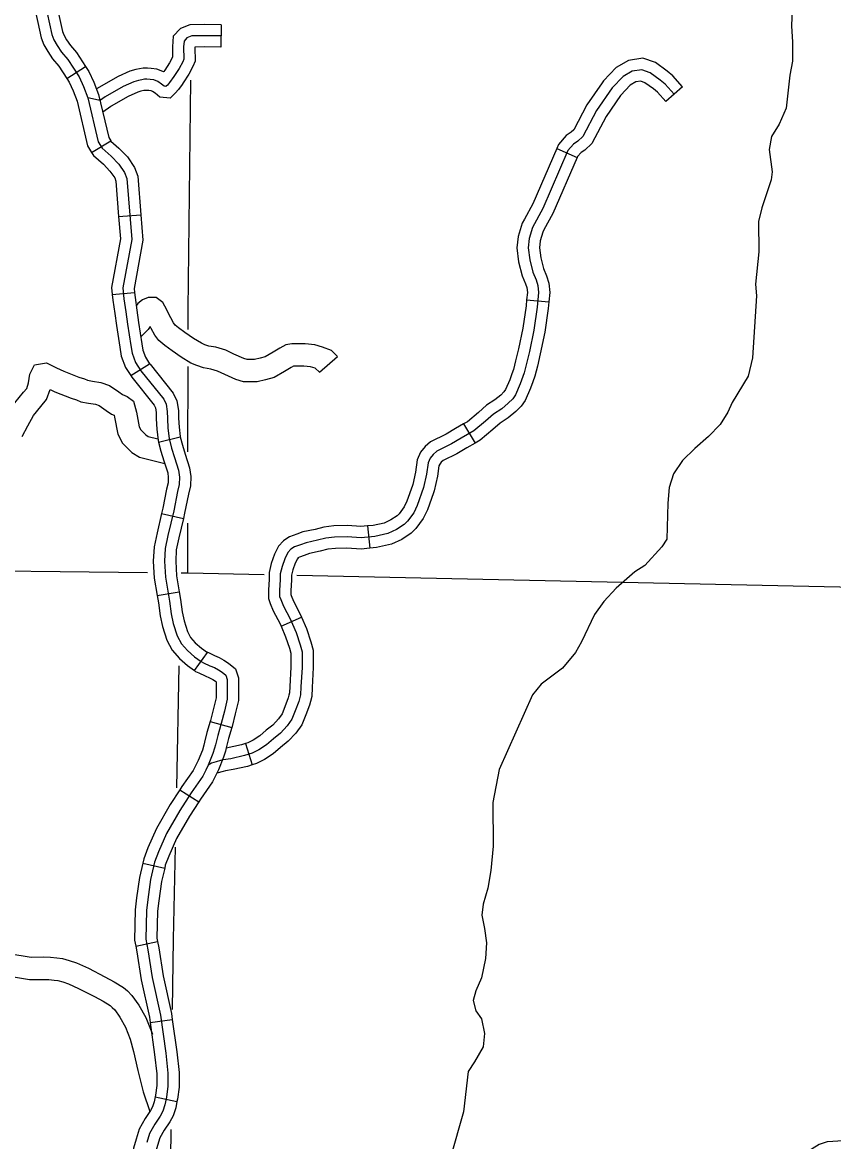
# Model space of a CAD drawing. Extents: x 0 to 3171, y 0 to 2059.
# Drawn here: x 1571.2 to 1661.9, y 1054.2 to 1179.3 of the extents above; entities that cross this region are included whole.
import ezdxf

# ---------------------------------------------------------------- set-up
doc = ezdxf.new("R2010")
doc.units = 0
for name, color, linetype in [('Level 32', 7, 'Continuous'), ('Level 35', 7, 'Continuous'), ('Level 4', 7, 'Continuous'), ('Level 45', 7, 'Continuous'), ('Level 46', 7, 'Continuous'), ('Level 5', 7, 'Continuous')]:
    doc.layers.add(name, color=color, linetype=linetype)

msp = doc.modelspace()

# ---------------------------------------------------------------- linework, layer by layer
at = {"layer": 'Level 32'}
for p, q in [((1576.22, 1172.98), (1578.31, 1174.34)), ((1578.97, 1164.74), (1581.12, 1166.02)), ((1582, 1157.58), (1584.5, 1157.77)), ((1581.29, 1148.85), (1583.78, 1149.1)), ((1583.35, 1139.8), (1585.46, 1141.13)), ((1586.47, 1132.37), (1588.89, 1132.97)), ((1586.8, 1124.39), (1589.24, 1123.83)), ((1586.32, 1115.22), (1588.78, 1115.65)), ((1590.47, 1106.84), (1591.94, 1108.87)), ((1592.24, 1101.17), (1594.64, 1100.47)), ((1588.84, 1093.53), (1590.95, 1092.19)), ((1584.71, 1085.32), (1587.15, 1084.77)), ((1583.91, 1076.07), (1586.36, 1076.58)), ((1585.53, 1067.51), (1588, 1067.86)), ((1586.08, 1059.21), (1588.52, 1058.69))]:
    msp.add_line(p, q, dxfattribs=at)
for points in [[(1571.94, 1189.85), (1574.53, 1177.89), (1574.75, 1177.31), (1575.13, 1176.66), (1575.61, 1175.93), (1576.31, 1175.13), (1577.58, 1173.17), (1578.07, 1172.09), (1578.56, 1170.84), (1579.72, 1165.93), (1580.16, 1165.19), (1581.18, 1164.32), (1582.01, 1163.43), (1582.67, 1162.47), (1582.93, 1161.81), (1583.46, 1155), (1582.47, 1149.59), (1582.6, 1148.36), (1582.82, 1146.91), (1582.99, 1145.55), (1583.36, 1143.16), (1583.5, 1142.3), (1583.9, 1141.28), (1584.48, 1140.34), (1587.04, 1137.15), (1587.31, 1136.59), (1587.44, 1135.78), (1587.46, 1134.99), (1587.51, 1133.91), (1587.66, 1132.76), (1587.93, 1131.68), (1588.25, 1130.65), (1588.71, 1129.22), (1588.8, 1128.46), (1588.78, 1127.65), (1588.58, 1126.84), (1588.16, 1124.7), (1587.52, 1121.95), (1587.2, 1120.48), (1587.13, 1119.06), (1587.23, 1117.29), (1587.69, 1114.6), (1587.86, 1113.17), (1588.11, 1112.09), (1588.55, 1110.72), (1589.02, 1109.83), (1589.69, 1109.07), (1590.48, 1108.38), (1591.23, 1107.84), (1591.5, 1107.72), (1592.19, 1107.39), (1592.7, 1107.17), (1593.15, 1106.93), (1593.56, 1106.68), (1593.98, 1106.32), (1594.14, 1105.83), (1594.15, 1105.34), (1594.14, 1104.79)], [(1574.96, 1181.81), (1575.73, 1178.25), (1575.88, 1177.85), (1576.19, 1177.32), (1576.61, 1176.69), (1577.31, 1175.88), (1578.31, 1174.34)], [(1572.52, 1181.28), (1573.33, 1177.53), (1573.63, 1176.76), (1574.07, 1176), (1574.61, 1175.18), (1575.3, 1174.37), (1576.22, 1172.98)], [(1578.31, 1174.34), (1578.68, 1173.77), (1579.23, 1172.58), (1579.76, 1171.21), (1580.89, 1166.41), (1581.12, 1166.02)], [(1576.22, 1172.98), (1576.48, 1172.57), (1576.92, 1171.6), (1577.37, 1170.46), (1578.54, 1165.46), (1578.97, 1164.74)], [(1581.12, 1166.02), (1581.13, 1166), (1582.04, 1165.22), (1582.98, 1164.22), (1583.78, 1163.06), (1584.16, 1162.09), (1584.5, 1157.77)], [(1578.97, 1164.74), (1579.19, 1164.37), (1580.31, 1163.41), (1581.03, 1162.64), (1581.56, 1161.88), (1581.7, 1161.52), (1582, 1157.58)], [(1582, 1157.58), (1582.2, 1155.07), (1581.21, 1149.64), (1581.29, 1148.85)], [(1584.5, 1157.77), (1584.71, 1154.94), (1583.73, 1149.54), (1583.78, 1149.1)], [(1583.78, 1149.1), (1583.84, 1148.52), (1584.05, 1147.09), (1584.23, 1145.73), (1584.59, 1143.36), (1584.71, 1142.64), (1585.02, 1141.84), (1585.46, 1141.13)], [(1581.29, 1148.85), (1581.35, 1148.21), (1581.58, 1146.74), (1581.75, 1145.38), (1582.12, 1142.96), (1582.29, 1141.97), (1582.77, 1140.71), (1583.35, 1139.8)], [(1585.46, 1141.13), (1585.51, 1141.07), (1588.1, 1137.83), (1588.52, 1136.97), (1588.68, 1135.89), (1588.71, 1135.04), (1588.76, 1134.02), (1588.89, 1132.99), (1588.89, 1132.97)], [(1583.35, 1139.8), (1583.46, 1139.61), (1585.98, 1136.48), (1586.11, 1136.21), (1586.19, 1135.67), (1586.21, 1134.95), (1586.26, 1133.81), (1586.43, 1132.53), (1586.47, 1132.37)], [(1588.89, 1132.97), (1589.13, 1132.02), (1589.44, 1131.03), (1589.94, 1129.5), (1590.06, 1128.52), (1590.02, 1127.48), (1589.8, 1126.57), (1589.38, 1124.44), (1589.24, 1123.83)], [(1586.47, 1132.37), (1586.72, 1131.34), (1587.05, 1130.27), (1587.49, 1128.95), (1587.55, 1128.41), (1587.53, 1127.83), (1587.36, 1127.11), (1586.94, 1124.97), (1586.8, 1124.39)], [(1586.8, 1124.39), (1586.3, 1122.23), (1585.96, 1120.65), (1585.88, 1119.05), (1585.98, 1117.15), (1586.32, 1115.22)], [(1589.24, 1123.83), (1588.74, 1121.68), (1588.45, 1120.32), (1588.38, 1119.06), (1588.47, 1117.43), (1588.78, 1115.65)], [(1588.78, 1115.65), (1588.93, 1114.78), (1589.1, 1113.39), (1589.32, 1112.42), (1589.71, 1111.2), (1590.05, 1110.55), (1590.57, 1109.96), (1591.26, 1109.36), (1591.94, 1108.87)], [(1586.32, 1115.22), (1586.46, 1114.41), (1586.63, 1112.96), (1586.9, 1111.76), (1587.39, 1110.23), (1587.98, 1109.12), (1588.8, 1108.18), (1589.71, 1107.4), (1590.47, 1106.84)], [(1591.85, 1108.93), (1592.03, 1108.85), (1592.71, 1108.53), (1593.24, 1108.3), (1593.77, 1108.02), (1594.3, 1107.69), (1595.06, 1107.04), (1595.39, 1106.04), (1595.4, 1105.34), (1595.39, 1104.77), (1595.4, 1103.51), (1595.04, 1102), (1594.68, 1100.6), (1594.64, 1100.47)], [(1590.47, 1106.84), (1590.6, 1106.75), (1590.98, 1106.59), (1591.67, 1106.25), (1592.17, 1106.04), (1592.53, 1105.85), (1592.83, 1105.66), (1592.9, 1105.6), (1592.9, 1105.34), (1592.89, 1104.8), (1592.9, 1103.8), (1592.61, 1102.61), (1592.27, 1101.26), (1592.24, 1101.17)], [(1594.14, 1104.79), (1594.15, 1103.66), (1593.83, 1102.31), (1593.47, 1100.93), (1593.08, 1099.59), (1592.82, 1098.54), (1592.72, 1098.18), (1592.55, 1097.57), (1592.02, 1096.27), (1591.74, 1095.71), (1591.4, 1095.05), (1590.1, 1093.18), (1588.85, 1091.22), (1587.35, 1088.64), (1586.44, 1086.58), (1586.02, 1085.45), (1585.58, 1083.51), (1585.25, 1081.27), (1585.1, 1080.04), (1585.03, 1076.83), (1585.28, 1075.63), (1585.76, 1072.54), (1586.68, 1068.33), (1587.26, 1064.11), (1587.51, 1061.86), (1587.52, 1060.4), (1587.35, 1059.19), (1587.17, 1058.32), (1586.94, 1057.61), (1586.63, 1057.06), (1586.05, 1056.16), (1585.45, 1055.13), (1585.14, 1054.12)], [(1592.24, 1101.17), (1591.87, 1099.92), (1591.61, 1098.85), (1591.52, 1098.51), (1591.37, 1097.97), (1590.88, 1096.79), (1590.62, 1096.27), (1590.33, 1095.69), (1589.06, 1093.88), (1588.84, 1093.53)], [(1594.64, 1100.47), (1594.29, 1099.27), (1594.03, 1098.22), (1593.93, 1097.84), (1593.74, 1097.16), (1593.16, 1095.76), (1592.86, 1095.15), (1592.48, 1094.4), (1591.14, 1092.49), (1590.95, 1092.19)], [(1588.84, 1093.53), (1587.78, 1091.87), (1586.23, 1089.21), (1585.28, 1087.04), (1584.82, 1085.8), (1584.71, 1085.32)], [(1590.95, 1092.19), (1589.91, 1090.57), (1588.46, 1088.07), (1587.6, 1086.11), (1587.22, 1085.09), (1587.15, 1084.77)], [(1584.71, 1085.32), (1584.35, 1083.74), (1584.01, 1081.44), (1583.86, 1080.13), (1583.78, 1076.71), (1583.91, 1076.07)], [(1587.15, 1084.77), (1586.81, 1083.28), (1586.49, 1081.11), (1586.35, 1079.96), (1586.28, 1076.94), (1586.36, 1076.58)], [(1586.36, 1076.58), (1586.51, 1075.86), (1586.99, 1072.76), (1587.91, 1068.54), (1588, 1067.86)], [(1583.91, 1076.07), (1584.05, 1075.41), (1584.53, 1072.31), (1585.45, 1068.11), (1585.53, 1067.51)], [(1588, 1067.86), (1588.5, 1064.27), (1588.76, 1061.94), (1588.78, 1060.31), (1588.58, 1058.98), (1588.52, 1058.69)], [(1585.53, 1067.51), (1586.02, 1063.96), (1586.26, 1061.79), (1586.27, 1060.48), (1586.12, 1059.41), (1586.08, 1059.21)], [(1586.08, 1059.21), (1585.96, 1058.65), (1585.78, 1058.11), (1585.56, 1057.7), (1584.98, 1056.82), (1584.3, 1055.63), (1583.95, 1054.48), (1583.66, 1053.49), (1583.22, 1051.58), (1583.11, 1050.98)], [(1588.52, 1058.69), (1588.38, 1058), (1588.09, 1057.11), (1587.71, 1056.42), (1587.11, 1055.51), (1586.6, 1054.63), (1586.34, 1053.77), (1586.08, 1052.87), (1585.67, 1051.08), (1585.57, 1050.54)]]:
    msp.add_lwpolyline(points, dxfattribs=at)
at = {"layer": 'Level 35'}
for points in [[(1657.29, 1180.75), (1657.22, 1178.87), (1657.32, 1177.05), (1657.33, 1174.91), (1657.02, 1173.36), (1656.63, 1169.67), (1655.85, 1167.89), (1655, 1166.52), (1654.74, 1165.04), (1655.04, 1162.57), (1654.93, 1161.67), (1653.91, 1158.54), (1653.52, 1157), (1653.55, 1153.61), (1653.2, 1150.03), (1653.3, 1148.72), (1652.85, 1141.77), (1652.38, 1139.73), (1650.58, 1136.8), (1650.09, 1135.73), (1649.24, 1134.33), (1647.95, 1132.98), (1646.43, 1131.66), (1645.03, 1130.31), (1644.02, 1128.83), (1643.55, 1127.29), (1643.41, 1125.53), (1643.27, 1121.53), (1642.72, 1120.65), (1640.84, 1118.59), (1639.69, 1117.86), (1637.61, 1116.05), (1636.25, 1114.55), (1635.2, 1113.12), (1633.74, 1110.05), (1633.07, 1108.87), (1631.61, 1107.12), (1629.22, 1105.34), (1628.25, 1104.13), (1624.55, 1095.8), (1623.85, 1092.12), (1623.86, 1087.22), (1623.6, 1084.51), (1623.27, 1082.54), (1622.76, 1080.75), (1622.59, 1079.51), (1622.89, 1078.04), (1623.11, 1076.43), (1623, 1074.68), (1622.58, 1072.5), (1621.93, 1071.07), (1621.65, 1069.99), (1621.94, 1068.84), (1622.57, 1067.93), (1622.89, 1066.31), (1622.76, 1064.81), (1621.78, 1063.13)], [(1621.78, 1063.13), (1621.08, 1062.05), (1620.54, 1057.54), (1619.1, 1052.43), (1617.86, 1051.47)]]:
    msp.add_lwpolyline(points, dxfattribs=at)
at = {"layer": 'Level 4'}
for points in [[(1585.22, 1117.77), (1559.15, 1118.06), (1543.11, 1118.37)], [(1598.28, 1117.54), (1589.72, 1117.72), (1588.99, 1117.72), (1588.99, 1117.72)], [(1691.16, 1115.57), (1676.76, 1115.87), (1676.48, 1115.88), (1601.92, 1117.46)]]:
    msp.add_lwpolyline(points, dxfattribs=at)
at = {"layer": 'Level 45'}
for p, q in [((1593.47, 1178.99), (1593.44, 1176.49)), ((1645.04, 1172.07), (1643.18, 1170.41)), ((1630.97, 1165.16), (1633.26, 1164.17)), ((1627.61, 1148.27), (1630.09, 1148.03)), ((1620.57, 1134.41), (1621.84, 1132.25)), ((1609.84, 1123), (1610.08, 1120.51)), ((1600.16, 1111.81), (1602.45, 1112.81)), ((1596.18, 1098.69), (1596.93, 1096.31))]:
    msp.add_line(p, q, dxfattribs=at)
for points in [[(1593.47, 1178.99), (1591.59, 1179.01), (1589.95, 1178.98), (1588.91, 1178.58), (1588.1, 1177.7), (1588.01, 1176.54), (1588.03, 1175.38), (1588.02, 1175.36), (1587.7, 1174.75), (1587.15, 1173.92), (1587.04, 1173.77)], [(1593.46, 1177.74), (1591.59, 1177.76), (1590.19, 1177.74), (1589.63, 1177.52), (1589.31, 1177.17), (1589.26, 1176.51), (1589.29, 1175.16), (1589.16, 1174.84), (1588.77, 1174.1), (1588.18, 1173.22), (1587.7, 1172.53), (1587.45, 1172.25), (1587.31, 1172.13), (1587.29, 1172.11), (1587.1, 1172.13), (1586.81, 1172.36), (1586.37, 1172.65), (1585.95, 1172.83), (1585.51, 1172.88), (1585.15, 1172.91), (1584.88, 1172.91), (1584.58, 1172.85), (1584.21, 1172.78), (1583.69, 1172.63), (1582.51, 1172.09), (1580.48, 1170.94), (1579.96, 1170.57), (1579.74, 1170.57), (1578.56, 1170.84)], [(1593.44, 1176.49), (1591.6, 1176.51), (1590.51, 1176.49), (1590.51, 1176.48), (1590.54, 1174.94), (1590.3, 1174.32), (1589.84, 1173.46), (1589.21, 1172.51), (1589.09, 1172.33)], [(1587.04, 1173.77), (1587.01, 1173.73), (1586.96, 1173.76), (1586.26, 1174.05), (1585.64, 1174.12), (1585.22, 1174.16), (1584.76, 1174.16), (1584.33, 1174.08), (1583.91, 1173.99), (1583.26, 1173.81), (1581.94, 1173.2), (1579.52, 1171.83)], [(1645.04, 1172.07), (1643.96, 1173.28), (1643.32, 1173.81), (1642, 1174.76), (1640.61, 1175.25), (1639, 1175.01), (1637.61, 1174.23), (1636.2, 1172.72), (1636.06, 1172.52)], [(1644.11, 1171.24), (1643.1, 1172.37), (1642.55, 1172.82), (1641.42, 1173.64), (1640.49, 1173.96), (1639.41, 1173.81), (1638.39, 1173.23), (1637.17, 1171.93), (1635.42, 1169.41), (1633.9, 1166.5), (1633.35, 1165.99), (1632.86, 1165.67), (1632.23, 1164.95), (1629.43, 1158.45), (1628.27, 1156.33), (1627.9, 1155.1), (1627.78, 1154.08), (1627.95, 1152.73), (1628.29, 1151.36), (1628.66, 1150.51), (1628.87, 1149.88), (1628.94, 1149.09), (1628.78, 1147.44), (1628.41, 1144.87), (1627.92, 1142.5), (1627.6, 1141.16), (1627.34, 1140.1), (1626.88, 1138.87), (1626.35, 1137.64), (1626.05, 1137.2), (1625.56, 1136.71), (1624.82, 1136.09), (1623.89, 1135.48), (1623.03, 1134.72), (1621.71, 1133.63), (1620.3, 1132.79), (1619.21, 1132.17), (1617.59, 1131.35), (1617.17, 1130.99), (1616.82, 1130.59), (1616.59, 1130.06), (1616.43, 1128.78), (1616.08, 1127.28), (1615.38, 1125.29), (1614.99, 1124.47), (1614.29, 1123.54), (1613.92, 1123.18), (1613.06, 1122.59), (1612.11, 1122.14), (1610.64, 1121.82), (1609.1, 1121.68), (1607.54, 1121.78), (1606.13, 1121.75)], [(1589.09, 1172.33), (1588.69, 1171.76), (1588.33, 1171.35), (1588.16, 1171.21), (1587.76, 1170.81), (1586.61, 1170.91), (1586.07, 1171.35), (1585.77, 1171.55), (1585.64, 1171.6), (1585.37, 1171.63), (1585.09, 1171.66), (1585.01, 1171.66), (1584.82, 1171.63), (1584.5, 1171.56), (1584.13, 1171.45), (1583.08, 1170.98), (1581.15, 1169.88), (1581.13, 1169.86)], [(1636.06, 1172.52), (1634.35, 1170.06), (1632.9, 1167.27), (1632.57, 1166.98), (1632.03, 1166.61), (1631.16, 1165.62), (1630.97, 1165.16)], [(1643.18, 1170.41), (1642.23, 1171.46), (1641.79, 1171.83), (1640.83, 1172.52), (1640.36, 1172.68), (1639.82, 1172.61), (1639.17, 1172.24), (1638.15, 1171.14), (1638.11, 1171.1)], [(1638.11, 1171.1), (1636.49, 1168.76), (1634.91, 1165.73), (1634.12, 1165), (1633.69, 1164.72), (1633.3, 1164.27), (1633.26, 1164.17)], [(1581.13, 1169.86), (1580.23, 1169.22)], [(1630.97, 1165.16), (1628.3, 1159), (1627.36, 1157.27)], [(1633.26, 1164.17), (1630.55, 1157.91), (1629.55, 1156.07)], [(1627.36, 1157.27), (1627.11, 1156.81), (1626.67, 1155.35), (1626.52, 1154.08), (1626.71, 1152.51), (1627.11, 1150.95), (1627.5, 1150.06), (1627.64, 1149.63), (1627.69, 1149.09), (1627.61, 1148.27)], [(1629.55, 1156.07), (1629.43, 1155.84), (1629.13, 1154.85), (1629.04, 1154.08), (1629.18, 1152.96), (1629.48, 1151.77), (1629.83, 1150.96), (1630.11, 1150.14), (1630.2, 1149.08), (1630.09, 1148.03)], [(1627.61, 1148.27), (1627.54, 1147.59), (1627.18, 1145.08), (1626.7, 1142.77), (1626.38, 1141.45), (1626.15, 1140.47), (1625.96, 1139.98)], [(1630.09, 1148.03), (1630.02, 1147.29), (1629.64, 1144.65), (1629.14, 1142.23), (1628.81, 1140.86), (1628.54, 1139.73), (1628.3, 1139.1)], [(1625.96, 1139.98), (1625.72, 1139.34), (1625.25, 1138.25), (1625.08, 1138), (1624.71, 1137.63), (1624.07, 1137.09), (1623.13, 1136.48), (1622.22, 1135.67), (1620.99, 1134.65), (1620.57, 1134.41)], [(1628.3, 1139.1), (1628.04, 1138.4), (1627.45, 1137.03), (1627.01, 1136.4), (1626.41, 1135.79), (1625.56, 1135.08), (1624.65, 1134.49), (1623.85, 1133.77), (1622.43, 1132.6), (1621.84, 1132.25)], [(1620.57, 1134.41), (1619.67, 1133.87), (1618.62, 1133.27), (1616.88, 1132.4), (1616.28, 1131.88), (1615.75, 1131.26), (1615.37, 1130.39), (1615.2, 1129), (1614.88, 1127.63), (1614.84, 1127.52)], [(1621.84, 1132.25), (1620.93, 1131.71), (1619.8, 1131.06), (1618.29, 1130.31), (1618.06, 1130.11), (1617.89, 1129.92), (1617.81, 1129.72), (1617.66, 1128.56), (1617.28, 1126.93), (1617.2, 1126.7)], [(1614.84, 1127.52), (1614.23, 1125.77), (1613.92, 1125.13), (1613.35, 1124.36), (1613.13, 1124.15), (1612.44, 1123.68), (1611.7, 1123.33), (1610.45, 1123.06), (1609.84, 1123)], [(1617.2, 1126.7), (1616.54, 1124.81), (1616.06, 1123.82), (1615.24, 1122.72), (1614.72, 1122.21), (1613.67, 1121.5), (1612.51, 1120.95), (1610.83, 1120.58), (1610.08, 1120.51)], [(1609.84, 1123), (1609.08, 1122.93), (1607.57, 1123.04), (1606.04, 1123), (1604.95, 1122.86), (1603.97, 1122.62), (1602.61, 1122.34), (1601.91, 1122.07), (1601.12, 1121.8), (1600.69, 1121.52)], [(1606.13, 1121.75), (1605.18, 1121.63), (1604.24, 1121.4), (1602.97, 1121.13), (1602.33, 1120.89), (1601.67, 1120.67), (1601.25, 1120.4), (1600.93, 1120.03), (1600.59, 1119.34), (1600.27, 1118.46), (1600.07, 1117.65), (1600.07, 1116.98), (1600, 1115.83), (1600, 1115.34), (1600, 1115.12), (1600.12, 1114.77), (1600.42, 1114.05), (1601.18, 1112.61), (1601.84, 1111.08), (1602.31, 1109.71), (1602.5, 1108.95), (1602.5, 1108.28), (1602.5, 1107.2), (1602.38, 1105.02), (1602.35, 1104.15), (1602.13, 1103.39), (1601.74, 1102.36), (1601.37, 1101.4), (1600.83, 1100.66), (1600.1, 1099.85), (1599.31, 1099.21), (1598.53, 1098.55), (1597.67, 1097.99), (1596.93, 1097.62), (1596.07, 1097.35), (1594.56, 1097), (1593.67, 1096.86), (1593.38, 1096.78), (1592.91, 1096.66), (1592.4, 1096.49), (1592.02, 1096.27)], [(1600.69, 1121.52), (1600.42, 1121.35), (1599.88, 1120.73), (1599.44, 1119.84), (1599.07, 1118.82), (1598.82, 1117.8), (1598.82, 1117.02), (1598.75, 1115.87), (1598.75, 1115.34), (1598.75, 1114.9), (1598.95, 1114.33), (1599.28, 1113.53), (1600.05, 1112.07), (1600.16, 1111.81)], [(1610.08, 1120.51), (1609.11, 1120.42), (1607.51, 1120.53), (1606.23, 1120.5), (1605.4, 1120.39), (1604.52, 1120.18), (1603.32, 1119.93), (1602.75, 1119.71), (1602.21, 1119.53), (1602.05, 1119.43)], [(1602.08, 1119.45), (1601.98, 1119.33), (1601.74, 1118.85), (1601.47, 1118.1), (1601.32, 1117.5), (1601.32, 1116.94), (1601.25, 1115.79), (1601.25, 1115.34), (1601.25, 1115.33), (1601.29, 1115.22), (1601.55, 1114.58), (1602.3, 1113.15), (1602.45, 1112.81)], [(1600.16, 1111.81), (1600.67, 1110.63), (1601.11, 1109.35), (1601.25, 1108.79), (1601.25, 1108.28), (1601.25, 1107.24), (1601.13, 1105.07), (1601.11, 1104.35), (1601.04, 1104.1)], [(1602.45, 1112.81), (1603.01, 1111.53), (1603.5, 1110.07), (1603.75, 1109.11), (1603.75, 1108.28), (1603.75, 1107.17), (1603.63, 1104.96), (1603.6, 1103.96), (1603.44, 1103.4)], [(1601.04, 1104.1), (1600.95, 1103.79), (1600.57, 1102.8), (1600.27, 1102), (1599.86, 1101.46), (1599.23, 1100.76), (1598.51, 1100.18), (1597.78, 1099.55), (1597.04, 1099.07), (1596.46, 1098.78), (1596.18, 1098.69)], [(1603.44, 1103.4), (1603.32, 1102.99), (1602.91, 1101.91), (1602.48, 1100.8), (1601.8, 1099.87), (1600.96, 1098.94), (1600.11, 1098.25), (1599.28, 1097.55), (1598.29, 1096.9), (1597.4, 1096.46), (1596.93, 1096.31)], [(1596.18, 1098.69), (1595.75, 1098.56), (1594.02, 1098.16)], [(1596.93, 1096.31), (1596.4, 1096.14), (1594.8, 1095.78), (1593.93, 1095.63), (1593.69, 1095.57), (1592.97, 1095.38)], [(1668.98, 1057.8), (1666.48, 1056.36), (1664.92, 1054.95), (1664.2, 1054.49), (1663.97, 1054.39), (1663.68, 1054.35), (1663.18, 1054.3), (1662.38, 1054.26), (1661.85, 1054.23)], [(1661.85, 1054.23), (1661.21, 1054.19), (1660.3, 1053.9), (1659.52, 1053.4), (1658.95, 1052.96), (1658.59, 1052.61), (1658.04, 1051.97), (1657.62, 1051.27), (1657.37, 1050.51), (1657.25, 1049.74), (1657.36, 1048.58), (1657.72, 1047.46), (1658.37, 1045.72), (1658.43, 1045.61)]]:
    msp.add_lwpolyline(points, dxfattribs=at)
at = {"layer": 'Level 46'}
for points in [[(1604.45, 1140.17), (1606.47, 1141.95), (1605.78, 1142.6), (1604.8, 1142.99), (1603.92, 1143.23), (1602.85, 1143.35), (1601.9, 1143.35), (1601.36, 1143.35), (1600.71, 1143.25), (1600.04, 1142.86), (1599.29, 1142.42), (1598.39, 1141.91), (1597.81, 1141.74), (1597.2, 1141.61), (1596.69, 1141.61), (1596.36, 1141.61), (1596.01, 1141.72), (1594.88, 1142.21), (1593.97, 1142.63), (1592.87, 1142.98), (1592.07, 1143.1), (1591.63, 1143.24), (1591.25, 1143.41), (1590.37, 1143.96), (1589.42, 1144.6), (1588.69, 1145.12), (1588.32, 1145.44), (1588.13, 1145.68), (1587.82, 1146.25), (1587.53, 1146.82), (1587.31, 1147.3), (1587.18, 1147.55), (1586.94, 1147.98), (1586.2, 1148.53), (1585.31, 1148.53), (1584.68, 1148.28), (1584.13, 1147.87), (1583.98, 1147.59)], [(1604.45, 1140.17), (1603.97, 1140.63), (1603.45, 1140.77), (1602.71, 1140.85), (1601.9, 1140.85), (1601.56, 1140.85), (1601.3, 1140.7), (1600.53, 1140.25), (1599.37, 1139.59), (1598.43, 1139.32), (1597.47, 1139.11), (1596.69, 1139.11), (1595.95, 1139.11), (1595.12, 1139.38), (1593.87, 1139.93), (1593.07, 1140.29), (1592.3, 1140.53), (1591.48, 1140.66), (1590.74, 1140.91), (1590.09, 1141.18), (1589.01, 1141.86), (1587.99, 1142.55), (1587.15, 1143.15), (1586.49, 1143.72), (1586.04, 1144.31), (1585.62, 1145.07), (1585.51, 1145.27), (1585.29, 1144.94), (1584.47, 1144.12)], [(1570.4, 1136.75), (1571.36, 1137.93), (1571.73, 1138.36), (1571.94, 1138.98), (1572.07, 1139.95), (1572.6, 1141.01), (1573.94, 1141.22), (1575.05, 1140.68), (1575.87, 1140.28), (1577.56, 1139.62), (1578.17, 1139.42), (1578.52, 1139.28), (1579.08, 1139.16), (1580.03, 1139.03), (1580.99, 1138.68), (1582.01, 1137.97), (1582.42, 1137.69), (1582.94, 1137.46), (1583.67, 1136.93), (1583.99, 1135.71), (1584.29, 1134.09), (1584.47, 1133.75), (1585.03, 1133.17), (1585.3, 1133.01), (1586.4, 1132.73)], [(1571.23, 1132.98), (1571.84, 1134.19), (1572.48, 1135.34), (1573.29, 1136.33), (1573.95, 1137.11), (1574.33, 1138.25), (1574.87, 1137.99), (1576.71, 1137.27), (1577.3, 1137.08), (1577.79, 1136.88), (1578.65, 1136.7), (1579.42, 1136.59), (1579.83, 1136.44), (1580.59, 1135.91), (1581.21, 1135.5), (1581.5, 1135.37), (1581.55, 1135.17), (1581.9, 1133.25), (1582.44, 1132.26), (1583.47, 1131.19), (1584.34, 1130.67), (1587.15, 1129.97)], [(1569.73, 1075.24), (1572.21, 1074.83), (1573.63, 1074.85), (1574.38, 1074.84), (1575.09, 1074.75), (1575.71, 1074.68), (1576.49, 1074.45), (1577.28, 1074.19), (1578.62, 1073.6), (1580.46, 1072.63), (1581.5, 1072.09), (1582.53, 1071.45), (1583, 1071.06), (1583.49, 1070.54), (1584.26, 1069.46), (1585.05, 1068.07), (1585.77, 1066.21)], [(1569.15, 1072.8), (1572.02, 1072.32), (1573.63, 1072.35), (1574.21, 1072.34), (1574.8, 1072.27), (1575.21, 1072.22), (1575.75, 1072.06), (1576.38, 1071.85), (1577.53, 1071.34), (1579.31, 1070.42), (1580.26, 1069.92), (1581.06, 1069.42), (1581.29, 1069.22), (1581.56, 1068.95), (1582.15, 1068.12), (1582.78, 1067), (1583.3, 1065.67), (1583.65, 1064.29), (1584.16, 1062.15), (1584.73, 1059.77), (1585.5, 1057.59)]]:
    msp.add_lwpolyline(points, dxfattribs=at)
at = {"layer": 'Level 5'}
for points in [[(1589.77, 1144.95), (1589.77, 1147.18), (1590.06, 1172.81)], [(1589.75, 1131.3), (1589.76, 1140.82)], [(1589.72, 1117.72), (1589.73, 1123.31)], [(1588.49, 1093.76), (1588.78, 1107.37)], [(1588.04, 1068.98), (1588.13, 1076.83), (1588.35, 1087.1)], [(1587.68, 1039.22), (1587.88, 1055.59)]]:
    msp.add_lwpolyline(points, dxfattribs=at)

doc.saveas('drawing.dxf')
